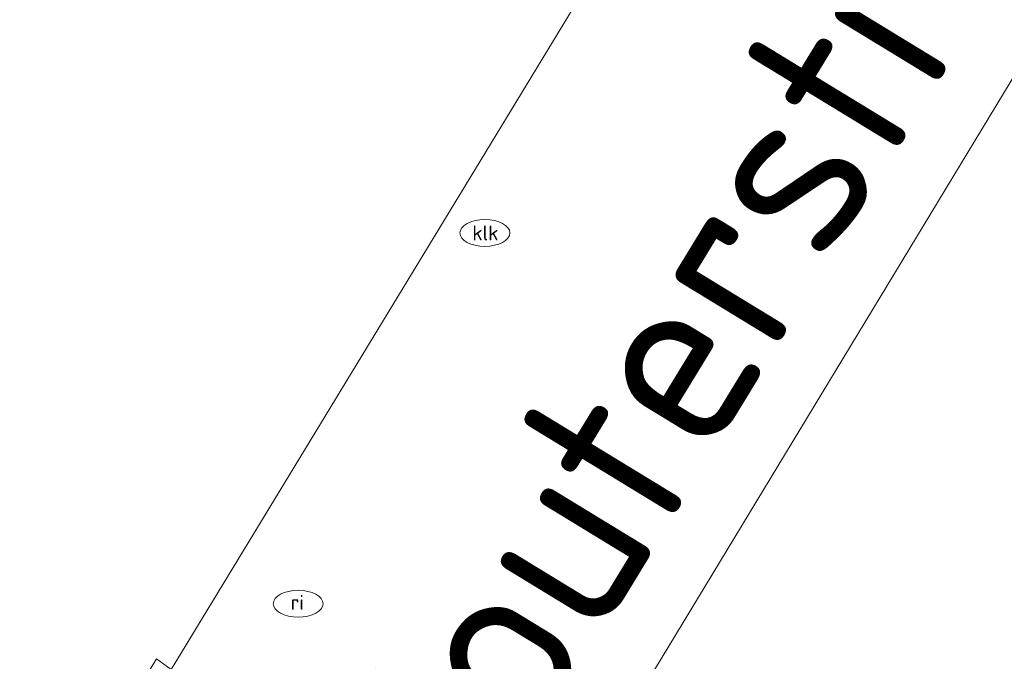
# Model space of a CAD drawing. Header units: metres. Extents: x 125349 to 128236, y 501602 to 503797.
# Tile 414 of 656: x 127192.53 to 127202.4, y 502213.67 to 502220.11. Entities that reach past the tile are written whole.
import ezdxf
from ezdxf.enums import TextEntityAlignment as Align

# ---------------------------------------------------------------- set-up
doc = ezdxf.new("R2010")
doc.units = ezdxf.units.M
doc.layers.get('0').update_dxf_attribs({"linetype": 'CONTINUOUS'})
for name, color, linetype, lineweight in [('B-WE-IE-MEUBILAIR-S', 7, 'CONTINUOUS', 18), ('B-WE-OG-TERREIN_BEGROEID-GV', 7, 'CONTINUOUS', 18), ('B-WE-OG-TERREIN_ERF-GV', 7, 'CONTINUOUS', 18), ('B-WE-OG-TOPOGRAFIE-T18', 10, 'CONTINUOUS', 18), ('B-WE-VH-OPENVERHARDING_BETONSTRAATSTEEN-GV', 90, 'CONTINUOUS', 18)]:
    doc.layers.add(name, color=color, linetype=linetype, lineweight=lineweight)
doc.styles.add('NLCS-ISO', font='NLCS-ISO.ttf')
doc.styles.add('NLCS-ISO-M1000-T18', font='NLCS-ISO.ttf', dxfattribs={"height": 1.8})

# ---------------------------------------------------------------- blocks, each defined once
blk = doc.blocks.new('SIE-MEUBILAIR_PUT_RIOOLPUT-SO')
blk.add_ellipse((0, 0), major_axis=(1.25, 0), ratio=0.54)
at = {"style": 'NLCS-ISO'}
blk.add_text('ri', height=0.75, dxfattribs=at).set_placement((-0.045, 0.068), align=Align.MIDDLE_CENTER)
blk = doc.blocks.new('SIE-MEUBILAIR_PUT_KOLK-SO')
blk.add_ellipse((0, 0), major_axis=(1.25, 0), ratio=0.54)
at = {"style": 'NLCS-ISO'}
blk.add_text('klk', height=0.75, dxfattribs=at).set_placement((0.026, 0), align=Align.MIDDLE_CENTER)

msp = doc.modelspace()

# ---------------------------------------------------------------- linework, layer by layer
at = {"layer": 'B-WE-OG-TERREIN_BEGROEID-GV', "flags": 128}
msp.add_lwpolyline([(127192.206, 502210.9), (127193.902, 502213.695), (127194.051, 502213.588), (127203.557, 502229.245), (127202.162, 502230.093), (127209.246, 502241.782), (127212.013, 502242.763), (127210.939, 502246.276), (127191.545, 502221.807), (127189.149, 502218.783)], dxfattribs=at)
at = {"layer": 'B-WE-OG-TERREIN_ERF-GV', "flags": 128}
msp.add_lwpolyline([(127210.049, 502232.022), (127197.581, 502211.416), (127205.252, 502206.645)], dxfattribs=at)
at = {"layer": 'B-WE-VH-OPENVERHARDING_BETONSTRAATSTEEN-GV', "flags": 128}
msp.add_lwpolyline([(127209.246, 502241.782), (127202.162, 502230.093), (127203.557, 502229.245), (127194.051, 502213.588), (127193.902, 502213.695), (127192.206, 502210.9), (127192.14, 502210.793), (127192.304, 502210.694), (127192.561, 502210.539), (127193.968, 502212.874), (127196.09, 502211.601), (127194.684, 502209.257), (127195.309, 502208.879), (127195.382, 502208.999), (127197.034, 502211.715), (127197.581, 502211.416), (127210.049, 502232.022)], dxfattribs=at)

# ---------------------------------------------------------------- block references
at = {"layer": 'B-WE-IE-MEUBILAIR-S', "xscale": 0.2, "yscale": 0.2, "zscale": 0.2}
for name, p in [('SIE-MEUBILAIR_PUT_KOLK-SO', (127197.195, 502217.967)), ('SIE-MEUBILAIR_PUT_RIOOLPUT-SO', (127195.324, 502214.248))]:
    msp.add_blockref(name, p, dxfattribs=at)

# ---------------------------------------------------------------- texts
at = {"layer": 'B-WE-OG-TOPOGRAFIE-T18', "style": 'NLCS-ISO-M1000-T18'}
msp.add_text('Kouterstraat', height=1.8, rotation=58.6, dxfattribs=at).set_placement((127199.654, 502217.779), align=Align.MIDDLE)

doc.saveas('drawing.dxf')
